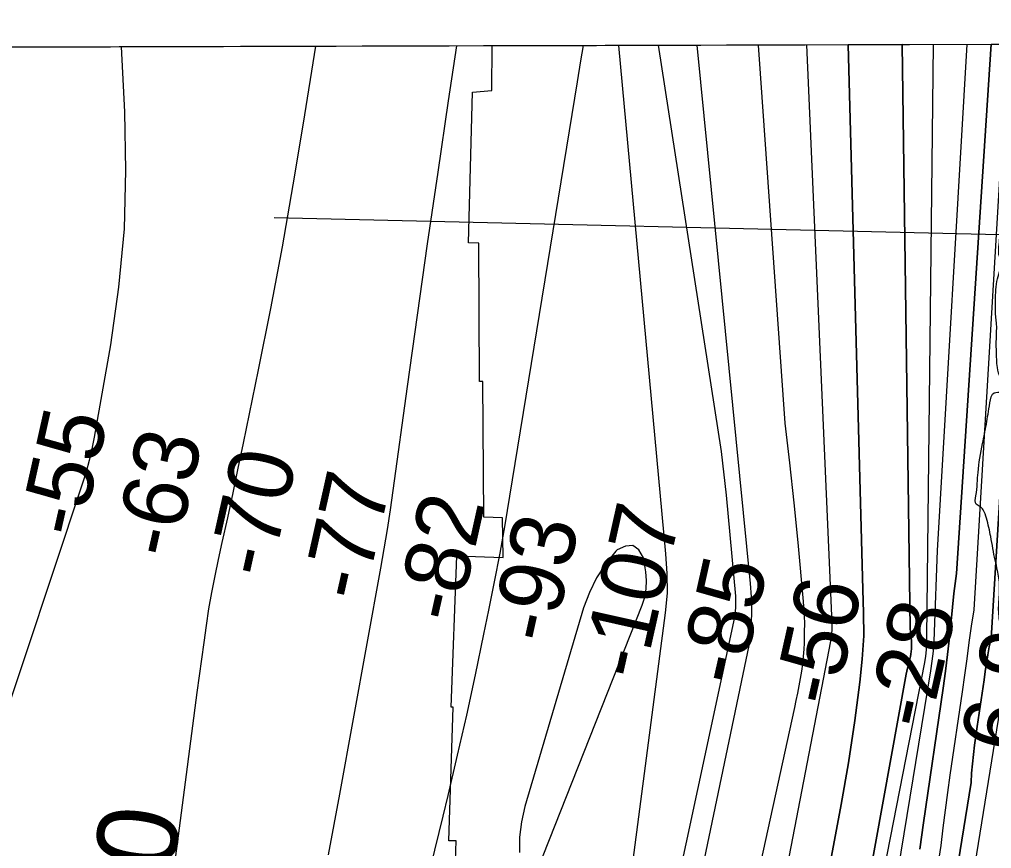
# Model space of a CAD drawing. Extents: x 3361039 to 3398939, y 576572 to 602007.
# Drawn here: x 3386380 to 3387387, y 599369 to 600228 of the extents above; entities that cross this region are included whole.
import ezdxf

# ---------------------------------------------------------------- set-up
doc = ezdxf.new("R2010")
doc.units = 0
for name, color, linetype in [('V-GRID-FRAM', 7, 'Continuous'), ('V-RIVR-EDGE', 7, 'Continuous'), ('V-RIVR-RANG', 7, 'Continuous'), ('V-RRAP-RVMT', 7, 'Continuous'), ('V-TOPO-DPTH', 7, 'Continuous'), ('V-TOPO-MAJR', 7, 'Continuous'), ('V-TOPO-MINR', 7, 'Continuous'), ('V-TOPO-MINR-IDEN', 7, 'Continuous'), ('V-TOPO-WATR', 7, 'Continuous')]:
    doc.layers.add(name, color=color, linetype=linetype)

msp = doc.modelspace()

# ---------------------------------------------------------------- linework, layer by layer
at = {"layer": 'V-GRID-FRAM'}
msp.add_lwpolyline([(3365114.8, 600140.3), (3396720.3, 600227.7), (3396778.5, 582044.3), (3365157.1, 581956.9), (3365114.8, 600140.3)], dxfattribs=at)
at = {"layer": 'V-RIVR-EDGE'}
msp.add_spline([(3387035.8, 597712.7), (3387047.5, 597738.8), (3387054.9, 597753.2), (3387058.1, 597763.8), (3387063.4, 597770.8), (3387068.4, 597779.3), (3387074.8, 597795.8), (3387086.1, 597818.7), (3387092.8, 597830.6), (3387093.9, 597835.6), (3387097.8, 597846.5), (3387103.1, 597854.2), (3387105.2, 597864.4), (3387109.9, 597882.4), (3387115.2, 597909.9), (3387117.4, 597927.8), (3387121.3, 597963.8), (3387121.1, 597990.5), (3387122.2, 598030), (3387122.3, 598056.8), (3387121.7, 598086.7), (3387121.7, 598099.4), (3387124.5, 598116.7), (3387130.2, 598141), (3387137.4, 598168.5), (3387146.6, 598188.5), (3387150.5, 598200.5), (3387153.7, 598215.6), (3387157.3, 598236.1), (3387156.6, 598249.5), (3387159.1, 598262.8), (3387165.5, 598291.7), (3387167.6, 598300.2), (3387174.4, 598323.1), (3387179.4, 598343.5), (3387187.2, 598364.6), (3387191.8, 598388.2), (3387198.2, 598408.6), (3387204.6, 598416.7), (3387208.1, 598423.8), (3387213.8, 598431.1), (3387216.3, 598440.6), (3387221.2, 598446.6), (3387229.7, 598453.3), (3387243.5, 598468.1), (3387252.3, 598476.9), (3387261.5, 598490.6), (3387266.8, 598504), (3387269.3, 598517), (3387269.3, 598527.6), (3387270.4, 598539.9), (3387269.8, 598556.8), (3387269.8, 598566.7), (3387272.6, 598575.5), (3387274.7, 598580.8), (3387276.2, 598592), (3387282.2, 598617), (3387286.2, 598640.3), (3387294.7, 598671.6), (3387299, 598704), (3387299.4, 598716.4), (3387302.2, 598725.2), (3387309, 598738.2), (3387313.2, 598752.3), (3387332, 598799.8), (3387344.7, 598817.4), (3387353.6, 598828.3), (3387361.4, 598838.8), (3387376.9, 598868.4), (3387385.1, 598885.3), (3387395.3, 598901.5), (3387408.1, 598925), (3387425.4, 598953.5), (3387435, 598969.7), (3387436.1, 598977.1), (3387437.1, 598988.8), (3387433, 599029.3), (3387428.8, 599052.6), (3387427.5, 599065.9), (3387425.7, 599080.4), (3387425.8, 599092), (3387427.7, 599161.8), (3387425.7, 599208), (3387426.2, 599247.4), (3387428, 599280.5), (3387431.6, 599320.7), (3387432.4, 599340.8), (3387428.9, 599359.8), (3387429.3, 599371.8), (3387429.3, 599383.4), (3387432.2, 599392.9), (3387435.7, 599396.8), (3387443.8, 599402.1), (3387448.8, 599408), (3387453.7, 599419.7), (3387455.1, 599430.9), (3387455.2, 599438.7), (3387455.9, 599451), (3387454.5, 599465.5), (3387450.7, 599482), (3387440.5, 599502.9), (3387424.7, 599530.7), (3387411.8, 599557.9), (3387402.7, 599578), (3387395.7, 599601.6), (3387394.3, 599611.9), (3387394.7, 599629.1), (3387395.1, 599640.8), (3387393, 599657), (3387390.5, 599667.5), (3387386, 599691.9), (3387381.5, 599710.9), (3387378, 599719.7), (3387375.2, 599722.9), (3387371, 599725.4), (3387370.6, 599734.2), (3387372.8, 599758.5), (3387377.5, 599788.4), (3387381.4, 599808.5), (3387385, 599830.4), (3387389.6, 599840.9), (3387397, 599842.3), (3387399.8, 599846.5), (3387396.3, 599856.4), (3387392.8, 599867), (3387392.1, 599875.4), (3387391.8, 599896.6), (3387391.9, 599913.8), (3387391.2, 599920.2), (3387390.8, 599926.9), (3387390.9, 599936.4), (3387393, 599959), (3387396.2, 599978.3), (3387394.5, 599984), (3387394.5, 599992.4), (3387396, 600010.4), (3387397.8, 600031.2), (3387400, 600061.8), (3387403.2, 600096), (3387404.4, 600126.7), (3387408.3, 600169.3), (3387410.2, 600200.6), (3387410.3, 600202)], degree=3, dxfattribs=at)
at = {"layer": 'V-RIVR-RANG'}
msp.add_line((3387863.7, 599993.8), (3386644, 600022.2), dxfattribs=at)
at = {"layer": 'V-RRAP-RVMT'}
for p, q in [((3386869.4, 600153.9), (3386869.8, 600200.5)), ((3386869.8, 600200.5), (3387418.2, 600202)), ((3386845.2, 599996.2), (3386849.5, 600152.3)), ((3386849.5, 600152.3), (3386869.4, 600153.9)), ((3386856, 599995.9), (3386845.2, 599996.2)), ((3386856.7, 599852.7), (3386856, 599995.9)), ((3386860.1, 599852.7), (3386856.7, 599852.7)), ((3386861.1, 599712.1), (3386860.1, 599852.7)), ((3386880.4, 599711.3), (3386861.1, 599712.1)), ((3386881.3, 599670.4), (3386880.4, 599711.3)), ((3386827.5, 599515.4), (3386833.3, 599671.9)), ((3386833.3, 599671.9), (3386881.3, 599670.4)), ((3386825, 599376.9), (3386829.3, 599515.3)), ((3386829.3, 599515.3), (3386827.5, 599515.4)), ((3386832.6, 599376.7), (3386825, 599376.9)), ((3386828.1, 599232.5), (3386832.6, 599376.7))]:
    msp.add_line(p, q, dxfattribs=at)
at = {"layer": 'V-TOPO-DPTH'}
for p, q in [((3387238.5, 600201.5), (3385459.9, 600196.6)), ((3387386.4, 600201.9), (3387424, 600202))]:
    msp.add_line(p, q, dxfattribs=at)
for points in [[(3387238.5, 600201.5), (3387253.4, 599637.2), (3387254.4, 599613.1), (3387254.5, 599589), (3387253, 599565), (3387250.6, 599541), (3387245.2, 599501.4), (3387238.6, 599457.7), (3387231, 599414.3), (3387075.9, 598583.9), (3387075.6, 598580.6), (3387075.1, 598577.4), (3387074.8, 598575.8), (3387072.4, 598564.7), (3387071.4, 598561.1), (3387070.1, 598557.6), (3386627.9, 597581.8), (3386626.9, 597579.7), (3386624.6, 597575.6), (3386216.2, 597034.3)], [(3386216.2, 597034.3), (3386624.6, 597575.6), (3386626.9, 597579.7), (3386627.9, 597581.8), (3387070.1, 598557.6), (3387071.4, 598561.1), (3387072.4, 598564.7), (3387074.8, 598575.8), (3387075.1, 598577.4), (3387075.6, 598580.6), (3387075.9, 598583.9), (3387231, 599414.3), (3387238.6, 599457.7), (3387245.2, 599501.4), (3387250.6, 599541), (3387253, 599565), (3387254.5, 599589), (3387254.4, 599613.1), (3387253.4, 599637.2), (3387238.5, 600201.5)], [(3386278, 596974), (3386708.9, 597490.1), (3386714, 597497.1), (3386718.8, 597504.3), (3386723.1, 597511.7), (3386727.2, 597519.3), (3386854.3, 597830.5), (3386888.1, 597914.9), (3386923.1, 597998.9), (3386959.8, 598082), (3387160.3, 598510.3), (3387161.5, 598512.8), (3387162.6, 598515.4), (3387163.6, 598518.1), (3387242.6, 599160.5), (3387249.5, 599206.2), (3387257.4, 599251.8), (3387265.9, 599297.2), (3387317.8, 599561.6), (3387318.8, 599568.1), (3387319.5, 599574.7), (3387319.8, 599581.3), (3387319.7, 599587.9), (3387326.8, 600201.7)], [(3387424, 600202), (3387386.3, 599586.4), (3387384.4, 599577.9), (3387382.9, 599569.4), (3387381.6, 599560.8), (3387380.2, 599552.2), (3387379, 599543.6), (3387372, 599495.3), (3387370.6, 599485.6), (3387369.3, 599476), (3387368.1, 599466.3), (3387367, 599456.6), (3387366.2, 599446.9), (3387365.7, 599437.2), (3387221.5, 598545.2), (3387213.3, 598519.6), (3387204.7, 598494.2), (3387195.5, 598469), (3387185.9, 598444), (3387152.3, 598359.3), (3386803, 597438), (3386795.9, 597427.9), (3386788.5, 597418.1), (3386440.2, 596998.2)], [(3386440.2, 596998.2), (3386788.5, 597418.1), (3386795.9, 597427.9), (3386803, 597438), (3387152.3, 598359.3), (3387185.9, 598444), (3387195.5, 598469), (3387204.7, 598494.2), (3387213.3, 598519.6), (3387221.5, 598545.2), (3387365.7, 599437.2), (3387366.2, 599446.9), (3387367, 599456.6), (3387368.1, 599466.3), (3387369.3, 599476), (3387370.6, 599485.6), (3387372, 599495.3), (3387379, 599543.6), (3387380.2, 599552.2), (3387381.6, 599560.8), (3387382.9, 599569.4), (3387384.4, 599577.9), (3387386.3, 599586.4), (3387424, 600202)], [(3387294.1, 600201.6), (3387302.4, 599596.7), (3387302.8, 599593.6), (3387303.2, 599590.5), (3387303.5, 599587.5), (3387303.9, 599583.5), (3387304, 599580.9), (3387304, 599578.2), (3387303.9, 599575.6), (3387303.6, 599573), (3387303.2, 599570.3), (3387302.8, 599567.7), (3387302.2, 599565.1), (3387301.6, 599562.5), (3387301.4, 599561.6), (3387300.7, 599558.6), (3387299.9, 599555.5), (3387299.2, 599552.5), (3387298.5, 599549.4), (3387125.2, 598592.2)], [(3387125.2, 598592.2), (3387298.5, 599549.4), (3387299.2, 599552.5), (3387299.9, 599555.5), (3387300.7, 599558.6), (3387301.4, 599561.6), (3387301.6, 599562.5), (3387302.2, 599565.1), (3387302.8, 599567.7), (3387303.2, 599570.3), (3387303.6, 599573), (3387303.9, 599575.6), (3387304, 599578.2), (3387304, 599580.9), (3387303.9, 599583.5), (3387303.5, 599587.5), (3387303.2, 599590.5), (3387302.8, 599593.6), (3387302.4, 599596.7), (3387294.1, 600201.6), (3387238.5, 600201.5)], [(3387265.9, 599297.2), (3387317.8, 599561.6), (3387318.8, 599568.1), (3387319.5, 599574.7), (3387319.8, 599581.3), (3387319.7, 599587.9), (3387326.8, 600201.7), (3387386.4, 600201.9)], [(3387386.4, 600201.9), (3387350.4, 599653.8), (3387347.7, 599632.9), (3387345, 599604.8), (3387343.2, 599587.3), (3387341.3, 599569.8), (3387339, 599552.4), (3387336.6, 599535), (3387316.4, 599395.3), (3387312.6, 599368.2)], [(3387312.6, 599368.2), (3387316.4, 599395.3), (3387336.6, 599535), (3387339, 599552.4), (3387341.3, 599569.8), (3387343.2, 599587.3), (3387345, 599604.8), (3387347.7, 599632.9), (3387350.4, 599653.8), (3387386.4, 600201.9)]]:
    msp.add_lwpolyline(points, dxfattribs=at)
at = {"layer": 'V-TOPO-MAJR'}
for points in [[(3386195, 597057.3), (3386492.8, 597449.5), (3386526.5, 597500.6), (3386562.5, 597557.1), (3386577.1, 597580.7), (3386591.2, 597604.6), (3386604.7, 597628.9), (3386617.6, 597653.4), (3387004.5, 598575.9), (3387142, 599177.3), (3387220.4, 599583.8), (3387221.3, 599590.2), (3387221.8, 599596.7), (3387221.7, 599603.2), (3387221.3, 599609.8), (3387195.6, 600201.4)], [(3386916.6, 599346.7), (3387025.2, 599620.9), (3387027.8, 599629.3), (3387029.4, 599637.9), (3387029.6, 599646.6), (3387028.9, 599655.4), (3387026.5, 599670), (3387021.5, 599678.1), (3387015.4, 599682.8), (3387007.7, 599682.2), (3386999.1, 599678.2), (3386997.8, 599676.9), (3386987.1, 599663.5), (3386977.8, 599649.3), (3386970.5, 599634), (3386964.5, 599618), (3386903.7, 599412.2), (3386900.2, 599396.5), (3386898.1, 599380.7)], [(3386898.1, 599380.7), (3386898.1, 599364.7)]]:
    msp.add_lwpolyline(points, dxfattribs=at)
at = {"layer": 'V-TOPO-MINR'}
for points in [[(3386172.6, 597212.1), (3386216.4, 597271.7), (3386259, 597332.1), (3386300, 597393.7), (3386339.9, 597456), (3386474.9, 597673.5), (3386479.6, 597681.3), (3386484.1, 597689.2), (3386488.4, 597697.2), (3386492.5, 597705.3), (3386525.1, 597771.4), (3386531.5, 597785.2), (3386893.4, 598640.8), (3386895.1, 598644.6), (3386896.8, 598648.5), (3386898.3, 598652.5), (3386899.8, 598656.5), (3386989.3, 599153.5), (3387049.3, 599612.9), (3387051.3, 599633.2), (3387051.1, 599653.7), (3387049.5, 599674.2), (3387001, 600200.8)], [(3386188.3, 597110.8), (3386522.3, 597600.2), (3386526.4, 597606.2), (3386530.5, 597612.2), (3386534.6, 597618.2), (3386538.6, 597624.2), (3386546, 597635), (3386546.4, 597635.6), (3386547.9, 597638.1), (3386548.8, 597640.1), (3386830.6, 598364.6), (3386879.1, 598491.6), (3386915.5, 598584.4), (3386924.2, 598607.4), (3386932.5, 598630.6), (3386940.2, 598653.9), (3386947.6, 598677.3), (3387137.6, 599587.3), (3387138.3, 599601.4), (3387138.6, 599615.4), (3387138.2, 599629.5), (3387137.3, 599643.5), (3387082, 600201.1)], [(3387238.5, 600201.5), (3387253.4, 599637.2), (3387254.4, 599613.1), (3387254.5, 599589), (3387253, 599565), (3387250.6, 599541), (3387245.2, 599501.4), (3387238.6, 599457.7), (3387231, 599414.3), (3387075.9, 598583.9), (3387075.6, 598580.6), (3387075.1, 598577.4), (3387074.8, 598575.8), (3387072.4, 598564.7), (3387071.4, 598561.1), (3387070.1, 598557.6), (3386627.9, 597581.8), (3386626.9, 597579.7), (3386624.6, 597575.6), (3386216.2, 597034.3)], [(3386278, 596974), (3386708.9, 597490.1), (3386714, 597497.1), (3386718.8, 597504.3), (3386723.1, 597511.7), (3386727.2, 597519.3), (3386854.3, 597830.5), (3386888.1, 597914.9), (3386923.1, 597998.9), (3386959.8, 598082), (3387160.3, 598510.3), (3387161.5, 598512.8), (3387162.6, 598515.4), (3387163.6, 598518.1), (3387242.6, 599160.5), (3387249.5, 599206.2), (3387257.4, 599251.8), (3387265.9, 599297.2), (3387317.8, 599561.6), (3387318.8, 599568.1), (3387319.5, 599574.7), (3387319.8, 599581.3), (3387319.7, 599587.9), (3387326.8, 600201.7)], [(3386485.8, 600199.4), (3386489.3, 600131.8), (3386490.4, 600071.2), (3386488.8, 600010.7), (3386483.1, 599950.5), (3386474.6, 599890.5), (3386457.8, 599794.9), (3386455.4, 599782.8), (3386452.7, 599770.8), (3386449.4, 599759), (3386445.8, 599747.2), (3386295.2, 599294.9)], [(3386301.9, 596942.3), (3386711.7, 597466.8), (3386721.7, 597480.4), (3386731.1, 597494.5), (3386739.6, 597509), (3386747.6, 597523.9), (3387173.4, 598524.2), (3387284.4, 599309.9), (3387290.1, 599346.1), (3387323.9, 599553), (3387325.4, 599563), (3387326.6, 599573.1), (3387327.4, 599583.2), (3387327.9, 599593.4), (3387330.7, 599677.7), (3387361.7, 600201.8)], [(3386342, 596929.3), (3386693.6, 597318.5), (3386727.5, 597360.4), (3386786.5, 597435.1), (3386790.2, 597440.1), (3386793.8, 597445.2), (3386797.2, 597450.4), (3387190.1, 598501.6), (3387196.3, 598519), (3387202.3, 598536.6), (3387334.6, 599372.1), (3387336.8, 599390.4), (3387339.1, 599408.6), (3387341.6, 599426.8), (3387344.1, 599444.9), (3387356.6, 599531.3), (3387359.1, 599548.3), (3387361.4, 599565.3), (3387363.7, 599582.3), (3387365.9, 599599.3), (3387368.8, 599616.2), (3387403.7, 600201.9)], [(3386424.4, 596940.2), (3386790.5, 597401.1), (3386801.5, 597415.8), (3386812.1, 597430.7), (3386822, 597446.1), (3386831.3, 597461.9), (3387212.6, 598459.2), (3387221.9, 598485.6), (3387230.5, 598512.2), (3387238.6, 598539), (3387399.1, 599534.7), (3387399, 599536.1), (3387399, 599539), (3387399.5, 599543.4), (3387399.9, 599546.3), (3387401, 599553.9), (3387401.2, 599555.1), (3387401.9, 599558.7), (3387442.7, 600202.1)], [(3386686.8, 600200), (3386674.1, 600120.4), (3386663.5, 600056.3), (3386652.3, 599992.2), (3386640.2, 599928.4), (3386627.6, 599864.6), (3386612.1, 599788.8), (3386606.7, 599763), (3386601.3, 599737.2), (3386595.7, 599711.5), (3386590.1, 599685.7), (3386586.2, 599668.4), (3386582.6, 599651.4), (3386579.3, 599634.2), (3386576.3, 599617), (3386573.7, 599599.7), (3386571.2, 599582.4), (3386568.8, 599565.1), (3386566.5, 599547.8), (3386564.2, 599530.4), (3386552.1, 599437.7), (3386543.6, 599374), (3386535, 599310.3)], [(3386832.9, 600200.4), (3386824.4, 600143.3), (3386813.5, 600069.4), (3386802.7, 599995.4), (3386792.2, 599921.5), (3386781.9, 599847.4), (3386767.1, 599739.7), (3386764.2, 599719.6), (3386761.1, 599699.4), (3386757.8, 599679.4), (3386754.3, 599659.3), (3386711.9, 599425.1), (3386700.1, 599362.3)], [(3386963.9, 600200.7), (3386961.3, 600184.9), (3386957.7, 600163.1), (3386887.9, 599733.8), (3386882.9, 599704.2), (3386877.6, 599674.7), (3386872, 599645.2), (3386866.2, 599615.8), (3386861, 599590.8), (3386852.2, 599548.9), (3386843.1, 599507.1), (3386833.6, 599465.4), (3386823.8, 599423.8), (3386818.6, 599402.5), (3386806, 599350.2)], [(3386918.6, 598664.3), (3387120.9, 599608.5), (3387121.7, 599613.9), (3387122.2, 599619.3), (3387122.2, 599624.7), (3387122, 599630.1), (3387112.5, 599734.7), (3387107.2, 599780), (3387042.1, 600200.9)], [(3387095.7, 599115.7), (3387183.1, 599514.8), (3387184.6, 599522.3), (3387186.1, 599529.8), (3387187.6, 599537.4), (3387189, 599544.9), (3387190.3, 599552.5), (3387191.4, 599560.1), (3387192.1, 599567.7), (3387192.7, 599575.3), (3387193, 599581.6), (3387193.3, 599592.4), (3387193.4, 599603.1), (3387192.9, 599613.9), (3387192.2, 599624.7), (3387186.5, 599685.7), (3387182.5, 599727), (3387178.1, 599768.2), (3387173.2, 599809.4), (3387145.5, 600201.2)], [(3387125.2, 598592.2), (3387298.5, 599549.4), (3387299.2, 599552.5), (3387299.9, 599555.5), (3387300.7, 599558.6), (3387301.4, 599561.6), (3387301.6, 599562.5), (3387302.2, 599565.1), (3387302.8, 599567.7), (3387303.2, 599570.3), (3387303.6, 599573), (3387303.9, 599575.6), (3387304, 599578.2), (3387304, 599580.9), (3387303.9, 599583.5), (3387303.5, 599587.5), (3387303.2, 599590.5), (3387302.8, 599593.6), (3387302.4, 599596.7), (3387294.1, 600201.6)], [(3387312.6, 599368.2), (3387316.4, 599395.3), (3387336.6, 599535), (3387339, 599552.4), (3387341.3, 599569.8), (3387343.2, 599587.3), (3387345, 599604.8), (3387347.7, 599632.9), (3387350.4, 599653.8), (3387386.4, 600201.9)]]:
    msp.add_lwpolyline(points, dxfattribs=at)
at = {"layer": 'V-TOPO-WATR'}
msp.add_lwpolyline([(3386440.2, 596998.2), (3386788.5, 597418.1), (3386795.9, 597427.9), (3386803, 597438), (3387152.3, 598359.3), (3387185.9, 598444), (3387195.5, 598469), (3387204.7, 598494.2), (3387213.3, 598519.6), (3387221.5, 598545.2), (3387365.7, 599437.2), (3387366.2, 599446.9), (3387367, 599456.6), (3387368.1, 599466.3), (3387369.3, 599476), (3387370.6, 599485.6), (3387372, 599495.3), (3387379, 599543.6), (3387380.2, 599552.2), (3387381.6, 599560.8), (3387382.9, 599569.4), (3387384.4, 599577.9), (3387386.3, 599586.4), (3387424, 600202)], dxfattribs=at)

# ---------------------------------------------------------------- texts
at = {"layer": 'V-RIVR-RANG'}
for s, rotation, p in [('-55', 77.3995, (3386444.3, 599688.7)), ('-63', 77.3995, (3386542, 599667.1)), ('-70', 77.3995, (3386639.9, 599646.9)), ('-77', 77.3995, (3386737.1, 599623)), ('-82', 77.3995, (3386834.5, 599600.5)), ('-107', 77.3995, (3387026.2, 599541.4)), ('-93', 77.3995, (3386932.1, 599578.9)), ('-85', 77.3995, (3387127.3, 599535.3)), ('-56', 77.3995, (3387225, 599513.8)), ('-28', 77.3995, (3387322.2, 599490.2)), ('6.9', 77.1183, (3387418.5, 599464.4))]:
    msp.add_text(s, height=67, rotation=rotation, dxfattribs=at).set_placement(p)
at = {"layer": 'V-TOPO-MINR-IDEN'}
msp.add_text('-70', height=83, rotation=82.2847, dxfattribs=at).set_placement((3386526.4, 599247))

doc.saveas('drawing.dxf')
